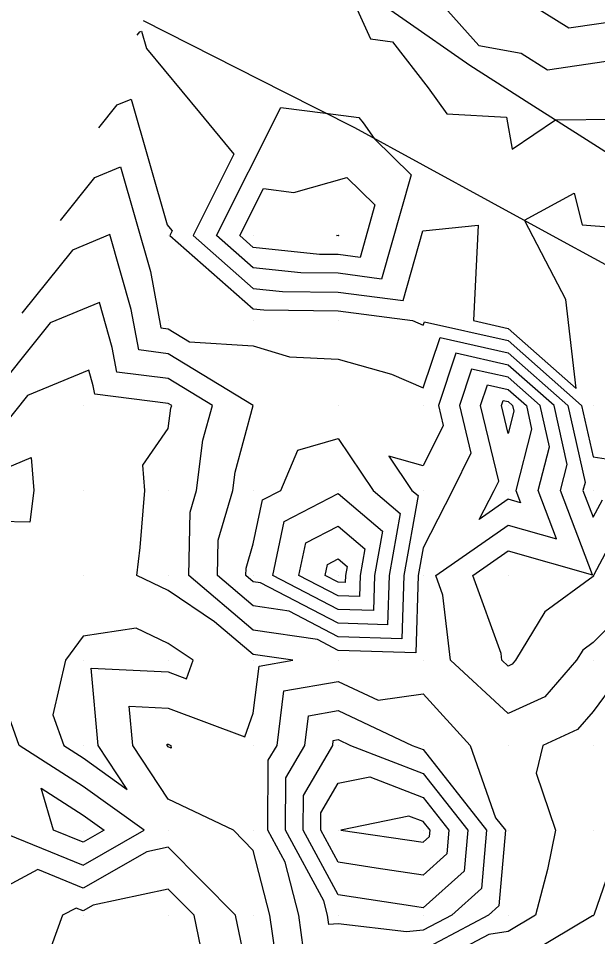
# Model space of a CAD drawing. Extents: x 2188792 to 2191981, y 386090 to 389710.
# Drawn here: x 2190222.5 to 2190290.7, y 388137.7 to 388245.8 of the extents above; entities that cross this region are included whole.
import ezdxf

# ---------------------------------------------------------------- set-up
doc = ezdxf.new("R2010")
doc.units = 0
for name, color, linetype in [('DTM Contours Major', 7, 'Continuous'), ('DTM Contours Minor', 7, 'Continuous'), ('Exist DTM QL2 LIDAR Elevation Point', 7, 'Continuous'), ('PH Exist DTM Breakline', 7, 'Continuous')]:
    doc.layers.add(name, color=color, linetype=linetype)

msp = doc.modelspace()

# ---------------------------------------------------------------- linework, layer by layer
at = {"layer": 'DTM Contours Major'}
for points in [[(2190272.38, 388247.43), (2190276.69, 388242.62), (2190281.65, 388241.69), (2190284.76, 388239.75), (2190298.58, 388241.78)], [(2190231.95, 388232.92), (2190234.13, 388235.64), (2190235.75, 388236.31), (2190239.98, 388221.5), (2190240.34, 388221.06), (2190240.58, 388220.78), (2190240.3, 388220.22), (2190250.13, 388211.61), (2190251.39, 388211.48), (2190260.13, 388211.38), (2190268.89, 388210.22), (2190270.13, 388209.67), (2190270.27, 388210.08), (2190280.13, 388207.87), (2190288.77, 388200.22), (2190290.14, 388194.16), (2190297.27, 388193.09)], [(2190280.13, 388196.94), (2190279.34, 388200.22), (2190279.54, 388200.81), (2190280.13, 388200.68), (2190280.66, 388200.22), (2190280.81, 388199.55), (2190280.13, 388196.94)], [(2190213.71, 388183.8), (2190220.93, 388192.82), (2190224.01, 388194.1), (2190224.32, 388190.22), (2190223.84, 388186.5), (2190220.13, 388186.57), (2190213.71, 388183.8)], [(2190260.13, 388176.2), (2190252.42, 388180.22), (2190253.77, 388186.58), (2190260.13, 388189.85), (2190265.35, 388185.44), (2190264.42, 388180.22), (2190264.28, 388176.07), (2190260.13, 388176.2)], [(2190235.31, 388155.03), (2190231.89, 388160.21), (2190231.05, 388169.29), (2190240.13, 388168.87), (2190242.29, 388168.06), (2190243.05, 388170.22), (2190240.13, 388172.19), (2190236.34, 388174.01), (2190230.13, 388173.08), (2190228.03, 388170.22), (2190226.55, 388163.79), (2190227.85, 388160.21), (2190230.13, 388158.75), (2190235.31, 388155.03)], [(2190310.14, 388135.86), (2190311.09, 388139.26), (2190311.75, 388140.21), (2190311.23, 388149.12), (2190313.36, 388150.21), (2190310.14, 388153.26), (2190304.96, 388160.21), (2190305.9, 388165.97), (2190300.14, 388167.37), (2190296.2, 388164.15), (2190293.3, 388160.21), (2190295.93, 388154.42), (2190294.73, 388150.21), (2190292.75, 388147.6), (2190290.21, 388140.21), (2190290.14, 388140.14), (2190290.06, 388140.14), (2190280.13, 388134.22)], [(2190258.09, 388152.25), (2190260.13, 388155.74), (2190263.84, 388156.51), (2190270.13, 388154.06), (2190273.16, 388150.21), (2190272.92, 388147.43), (2190270.13, 388144.94), (2190264.6, 388145.74), (2190260.13, 388146.44), (2190258.08, 388150.21), (2190258.09, 388152.25)], [(2190220.13, 388126.28), (2190227.84, 388122.5), (2190230.13, 388121.05), (2190237.11, 388123.24), (2190240.13, 388123.63), (2190243.85, 388126.49), (2190250.12, 388130.21), (2190250.12, 388130.22), (2190248.06, 388140.21), (2190240.13, 388148.22), (2190237.59, 388147.68), (2190230.13, 388143.41), (2190224.77, 388145.58), (2190220.13, 388143.13)]]:
    msp.add_lwpolyline(points, dxfattribs=at)
at = {"layer": 'DTM Contours Minor'}
for points in [[(2190260.64, 388250.68), (2190263.92, 388243.41), (2190266.53, 388243.05), (2190270.71, 388237.62), (2190272.93, 388234.58), (2190279.94, 388234.17), (2190280.6, 388230.4), (2190285.7, 388233.84), (2190292.88, 388233.92)], [(2190280.35, 388249.03), (2190287.29, 388244.68), (2190294.6, 388245.76), (2190300.14, 388243.51), (2190306.43, 388240.22), (2190306.58, 388233.78), (2190307.2, 388229.45), (2190308.93, 388228.65), (2190310.31, 388228.43), (2190319.97, 388229.99), (2190320.12, 388229.98), (2190320.44, 388229.92), (2190320.37, 388230.22), (2190320.14, 388234.25), (2190318.8, 388240.22), (2190319.39, 388240.97), (2190318.82, 388250.22)], [(2190236.47, 388243.83), (2190236.77, 388244.2), (2190236.99, 388244.29), (2190237.57, 388242.26), (2190243.8, 388234.74), (2190247.86, 388229.83), (2190243.04, 388220.22), (2190250.13, 388214.01), (2190253.57, 388213.66), (2190260.13, 388213.58), (2190267.78, 388212.57), (2190270.1, 388220.8), (2190276.59, 388221.47), (2190276.06, 388210.22), (2190280.13, 388209.3), (2190288.12, 388202.23), (2190286.91, 388212.7), (2190284.57, 388217.21), (2190282.06, 388222.03), (2190287.9, 388225.21), (2190288.84, 388221.5), (2190295.54, 388220.98)], [(2190250.13, 388216.42), (2190245.79, 388220.22), (2190253.36, 388235.32), (2190258.63, 388234.66), (2190262.55, 388234.13), (2190263.05, 388233.49), (2190264.38, 388231.66), (2190268.7, 388227.4), (2190265.24, 388215.11), (2190260.13, 388215.79), (2190255.75, 388215.84), (2190250.13, 388216.42)], [(2190227.43, 388222), (2190231.49, 388227.08), (2190234.5, 388228.32), (2190238.02, 388216.01), (2190239.26, 388209.35), (2190240.13, 388209.24), (2190242.64, 388207.71), (2190250.13, 388207.23), (2190254.39, 388205.97), (2190260.13, 388205.68), (2190266.42, 388203.93), (2190270.13, 388202.29), (2190272.12, 388208.23), (2190280.13, 388206.43), (2190287.15, 388200.22), (2190289.19, 388191.17), (2190288.94, 388190.22), (2190290.14, 388187.06), (2190291.23, 388189.13)], [(2190250.13, 388218.82), (2190248.54, 388220.22), (2190251.32, 388225.77), (2190254.9, 388225.32), (2190261.15, 388227.06), (2190264.44, 388223.83), (2190262.7, 388217.66), (2190260.13, 388218), (2190257.93, 388218.02), (2190250.13, 388218.82)], [(2190293.63, 388186.72), (2190290.19, 388180.22), (2190290.2, 388180.15), (2190290.14, 388180.09), (2190284.44, 388175.91), (2190281, 388170.22), (2190280.6, 388169.75), (2190280.13, 388169.54), (2190279.4, 388170.22), (2190279.31, 388171.04), (2190275.96, 388180.22), (2190280.13, 388183.13), (2190290.07, 388180.28), (2190286.31, 388190.22), (2190287.09, 388193.26), (2190285.53, 388200.22), (2190280.13, 388204.99), (2190273.98, 388206.37), (2190271.92, 388200.22), (2190272.48, 388197.87), (2190270.13, 388193.1), (2190266.08, 388194.27), (2190268.81, 388190.22), (2190269.53, 388189.61), (2190267.84, 388180.22), (2190267.6, 388172.75), (2190260.13, 388172.99), (2190254.34, 388176.01), (2190250.13, 388176.62), (2190245.91, 388180.22), (2190245.99, 388184.36), (2190247.71, 388190.22), (2190247.99, 388192.36), (2190250.11, 388200.22), (2190240.13, 388206.32), (2190236.67, 388206.76), (2190235.78, 388211.52), (2190233.26, 388220.34), (2190228.85, 388218.51), (2190222.91, 388211.09)], [(2190260.11, 388220.2), (2190259.93, 388220.22), (2190260.14, 388220.28), (2190260.17, 388220.25), (2190260.15, 388220.2), (2190260.13, 388220.2), (2190260.11, 388220.2)], [(2190294.09, 388176.26), (2190290.14, 388172.32), (2190288.92, 388171.43), (2190288.19, 388170.22), (2190284.44, 388165.91), (2190280.13, 388163.94), (2190273.34, 388170.22), (2190272.46, 388177.89), (2190271.61, 388180.22), (2190280.13, 388186.15), (2190285.83, 388184.53), (2190283.67, 388190.22), (2190285, 388195.36), (2190283.9, 388200.22), (2190280.13, 388203.55), (2190275.83, 388204.52), (2190274.39, 388200.22), (2190275.75, 388194.6), (2190273.59, 388190.22), (2190270.13, 388183.45), (2190269.55, 388180.22), (2190269.26, 388171.09), (2190260.13, 388171.39), (2190257.69, 388172.66), (2190250.13, 388173.76), (2190242.54, 388180.22), (2190242.69, 388187.65), (2190243.45, 388190.22), (2190244.21, 388196.13), (2190245.32, 388200.22), (2190240.13, 388203.39), (2190234.07, 388204.16), (2190233.54, 388207.04), (2190232.02, 388212.35), (2190226.21, 388209.95), (2190218.4, 388200.18)], [(2190253.09, 388133.18), (2190252.09, 388140.21), (2190250.13, 388147.84), (2190247.82, 388150.21), (2190240.13, 388153.89), (2190235.95, 388160.21), (2190235.53, 388164.82), (2190240.13, 388164.6), (2190249.14, 388161.2), (2190250.13, 388164.01), (2190250.82, 388169.53), (2190254.8, 388170.22), (2190250.13, 388170.89), (2190245.58, 388174.76), (2190240.13, 388178.44), (2190236.44, 388180.22), (2190236.84, 388183.51), (2190237.36, 388190.22), (2190237.14, 388193.21), (2190240.13, 388197.5), (2190240.44, 388199.91), (2190240.53, 388200.22), (2190240.13, 388200.46), (2190231.48, 388201.57), (2190231.29, 388202.55), (2190230.78, 388204.37), (2190223.57, 388201.39), (2190213.88, 388189.27)], [(2190276.86, 388200.22), (2190277.69, 388202.67), (2190280.13, 388202.12), (2190282.28, 388200.22), (2190282.9, 388197.45), (2190281.04, 388190.22), (2190281.58, 388188.77), (2190280.13, 388189.18), (2190276.72, 388186.81), (2190278.47, 388190.22), (2190279.02, 388191.33), (2190276.86, 388200.22)], [(2190250.13, 388179.48), (2190249.27, 388180.22), (2190249.29, 388181.06), (2190250.13, 388183.94), (2190251.23, 388189.12), (2190253.36, 388190.22), (2190255.37, 388194.98), (2190260.13, 388196.35), (2190264.25, 388190.22), (2190267.44, 388187.52), (2190266.13, 388180.22), (2190265.94, 388174.41), (2190260.13, 388174.6), (2190250.99, 388179.36), (2190250.13, 388179.48)], [(2190260.13, 388177.81), (2190255.5, 388180.22), (2190256.31, 388184.04), (2190260.13, 388186), (2190263.27, 388183.35), (2190262.7, 388180.22), (2190262.62, 388177.73), (2190260.13, 388177.81)], [(2190260.13, 388179.41), (2190258.59, 388180.22), (2190258.86, 388181.49), (2190260.13, 388182.15), (2190261.18, 388181.26), (2190260.99, 388180.22), (2190260.96, 388179.38), (2190260.13, 388179.41)], [(2190220.25, 388150.1), (2190230.13, 388146.11), (2190237.31, 388150.21), (2190230.13, 388155.36), (2190222.59, 388160.21), (2190220.13, 388167), (2190215.1, 388165.24), (2190210.13, 388167.3), (2190205.72, 388165.81), (2190204.27, 388168.51), (2190197.88, 388157.97), (2190200.13, 388156.37), (2190205.81, 388154.53), (2190210.13, 388153.06), (2190219.58, 388150.21), (2190220.13, 388150.03), (2190220.25, 388150.1)], [(2190270.13, 388136.14), (2190265.68, 388135.76), (2190260.13, 388136.39), (2190256.06, 388136.14), (2190255.48, 388140.21), (2190253.88, 388146.47), (2190251.84, 388150.21), (2190251.9, 388158.45), (2190252.93, 388160.21), (2190253.73, 388166.62), (2190260.13, 388167.72), (2190264.84, 388165.51), (2190270.13, 388166.29), (2190275.65, 388160.21), (2190278.66, 388151.69), (2190279.82, 388150.21), (2190279.05, 388141.3), (2190277.83, 388140.21), (2190270.13, 388136.14)], [(2190292.69, 388167.66), (2190290.14, 388164.2), (2190288.28, 388162.07), (2190284.23, 388160.21), (2190283.43, 388156.92), (2190285.71, 388150.21), (2190284.77, 388145.58), (2190283.34, 388140.21), (2190280.13, 388138.3), (2190277.86, 388137.94), (2190270.13, 388133.86)], [(2190270.13, 388138.43), (2190268.18, 388138.26), (2190260.13, 388139.18), (2190259.03, 388139.11), (2190258.87, 388140.21), (2190258.44, 388141.91), (2190253.92, 388150.21), (2190253.96, 388156.38), (2190256.21, 388160.21), (2190256.64, 388163.7), (2190260.13, 388164.31), (2190268.82, 388160.21), (2190270.13, 388159.71), (2190277.6, 388150.21), (2190277, 388143.34), (2190273.5, 388140.21), (2190270.13, 388138.43)], [(2190240.01, 388160.21), (2190240, 388160.34), (2190240.13, 388160.34), (2190240.45, 388160.21), (2190240.47, 388159.88), (2190240.13, 388160.04), (2190240.01, 388160.21)], [(2190259.55, 388160.79), (2190260.13, 388160.89), (2190261.57, 388160.21), (2190270.13, 388156.88), (2190275.38, 388150.21), (2190274.96, 388145.39), (2190270.13, 388141.07), (2190269.13, 388141.22), (2190260.13, 388142.62), (2190256, 388150.21), (2190256.03, 388154.32), (2190259.48, 388160.21), (2190259.55, 388160.79)], [(2190230.13, 388148.8), (2190226.64, 388150.21), (2190225.18, 388155.17), (2190230.13, 388151.98), (2190232.59, 388150.21), (2190230.13, 388148.8)], [(2190270.87, 388149.47), (2190270.94, 388150.21), (2190270.13, 388151.24), (2190268.46, 388151.89), (2190260.45, 388150.21), (2190270.13, 388148.81), (2190270.87, 388149.47)], [(2190243.95, 388136.39), (2190243.17, 388140.21), (2190240.13, 388143.28), (2190231.3, 388141.38), (2190230.13, 388140.71), (2190229.29, 388141.05), (2190227.69, 388140.21), (2190225.66, 388134.68), (2190225.53, 388130.21), (2190230.13, 388127.3), (2190232.35, 388128), (2190240.13, 388129.01), (2190240.81, 388129.53), (2190241.95, 388130.21), (2190243.95, 388136.39)]]:
    msp.add_lwpolyline(points, dxfattribs=at)
at = {"layer": 'Exist DTM QL2 LIDAR Elevation Point'}
for p, q in [((2190240.13, 388220.22), (2190240.13, 388220.22)), ((2190250.13, 388220.22), (2190250.13, 388220.22)), ((2190260.13, 388220.22), (2190260.13, 388220.22)), ((2190240.13, 388210.22), (2190240.13, 388210.22)), ((2190250.13, 388210.22), (2190250.13, 388210.22)), ((2190260.13, 388210.22), (2190260.13, 388210.22)), ((2190270.13, 388210.22), (2190270.13, 388210.22)), ((2190280.13, 388210.22), (2190280.13, 388210.22)), ((2190230.13, 388200.22), (2190230.13, 388200.22)), ((2190240.13, 388200.22), (2190240.13, 388200.22)), ((2190250.13, 388200.22), (2190250.13, 388200.22)), ((2190260.13, 388200.22), (2190260.13, 388200.22)), ((2190270.13, 388200.22), (2190270.13, 388200.22)), ((2190280.13, 388200.22), (2190280.13, 388200.22)), ((2190290.14, 388200.22), (2190290.14, 388200.22)), ((2190230.13, 388190.22), (2190230.13, 388190.22)), ((2190240.13, 388190.22), (2190240.13, 388190.22)), ((2190250.13, 388190.22), (2190250.13, 388190.22)), ((2190260.13, 388190.22), (2190260.13, 388190.22)), ((2190270.13, 388190.22), (2190270.13, 388190.22)), ((2190280.13, 388190.22), (2190280.13, 388190.22)), ((2190290.14, 388190.22), (2190290.14, 388190.22)), ((2190230.13, 388180.22), (2190230.13, 388180.22)), ((2190240.13, 388180.22), (2190240.13, 388180.22)), ((2190250.13, 388180.22), (2190250.13, 388180.22)), ((2190260.13, 388180.22), (2190260.13, 388180.22)), ((2190270.13, 388180.22), (2190270.13, 388180.22)), ((2190280.13, 388180.22), (2190280.13, 388180.22)), ((2190290.14, 388180.22), (2190290.14, 388180.22)), ((2190230.13, 388170.22), (2190230.13, 388170.22)), ((2190240.13, 388170.22), (2190240.13, 388170.22)), ((2190250.13, 388170.22), (2190250.13, 388170.22)), ((2190260.13, 388170.22), (2190260.13, 388170.22)), ((2190270.13, 388170.22), (2190270.13, 388170.22)), ((2190280.13, 388170.22), (2190280.13, 388170.22)), ((2190290.14, 388170.22), (2190290.14, 388170.22)), ((2190230.13, 388160.21), (2190230.13, 388160.21)), ((2190240.13, 388160.21), (2190240.13, 388160.21)), ((2190250.13, 388160.21), (2190250.13, 388160.21)), ((2190260.13, 388160.21), (2190260.13, 388160.21)), ((2190270.13, 388160.21), (2190270.13, 388160.21)), ((2190280.13, 388160.21), (2190280.13, 388160.21)), ((2190290.14, 388160.21), (2190290.14, 388160.21)), ((2190230.13, 388150.21), (2190230.13, 388150.21)), ((2190240.13, 388150.21), (2190240.13, 388150.21)), ((2190250.13, 388150.21), (2190250.13, 388150.21)), ((2190260.13, 388150.21), (2190260.13, 388150.21)), ((2190270.13, 388150.21), (2190270.13, 388150.21)), ((2190280.13, 388150.21), (2190280.13, 388150.21)), ((2190290.14, 388150.21), (2190290.14, 388150.21)), ((2190230.13, 388140.21), (2190230.13, 388140.21)), ((2190240.13, 388140.21), (2190240.13, 388140.21)), ((2190250.13, 388140.21), (2190250.13, 388140.21)), ((2190260.13, 388140.21), (2190260.13, 388140.21)), ((2190270.13, 388140.21), (2190270.13, 388140.21)), ((2190280.13, 388140.21), (2190280.13, 388140.21)), ((2190290.14, 388140.21), (2190290.14, 388140.21))]:
    msp.add_line(p, q, dxfattribs=at)
at = {"layer": 'PH Exist DTM Breakline'}
for points in [[(2190371.66, 388186.49), (2190365.29, 388189.61), (2190358.23, 388193.12), (2190351.16, 388196.63), (2190344.09, 388200.14), (2190335.61, 388204.63), (2190327.14, 388209.13), (2190318.66, 388213.62), (2190311.31, 388217.91), (2190303.96, 388222.19), (2190296.87, 388226.71), (2190289.79, 388231.23), (2190282.7, 388235.75), (2190275.62, 388240.27), (2190267.73, 388245.75), (2190259.84, 388251.24), (2190251.78, 388256.25), (2190243.73, 388261.26)], [(2190237.19, 388245.56), (2190245.47, 388241.36), (2190253.75, 388237.15), (2190262.03, 388232.94), (2190270.08, 388228.55), (2190278.14, 388224.17), (2190286.19, 388219.78), (2190294.25, 388215.39), (2190302.73, 388210.77), (2190311.21, 388206.14), (2190319.68, 388201.52), (2190326.25, 388198.09), (2190332.81, 388194.67), (2190339.37, 388191.25), (2190346.33, 388187.91), (2190353.28, 388184.56), (2190360.24, 388181.22), (2190367.2, 388177.88), (2190374.59, 388173.21)]]:
    msp.add_lwpolyline(points, dxfattribs=at)

doc.saveas('drawing.dxf')
